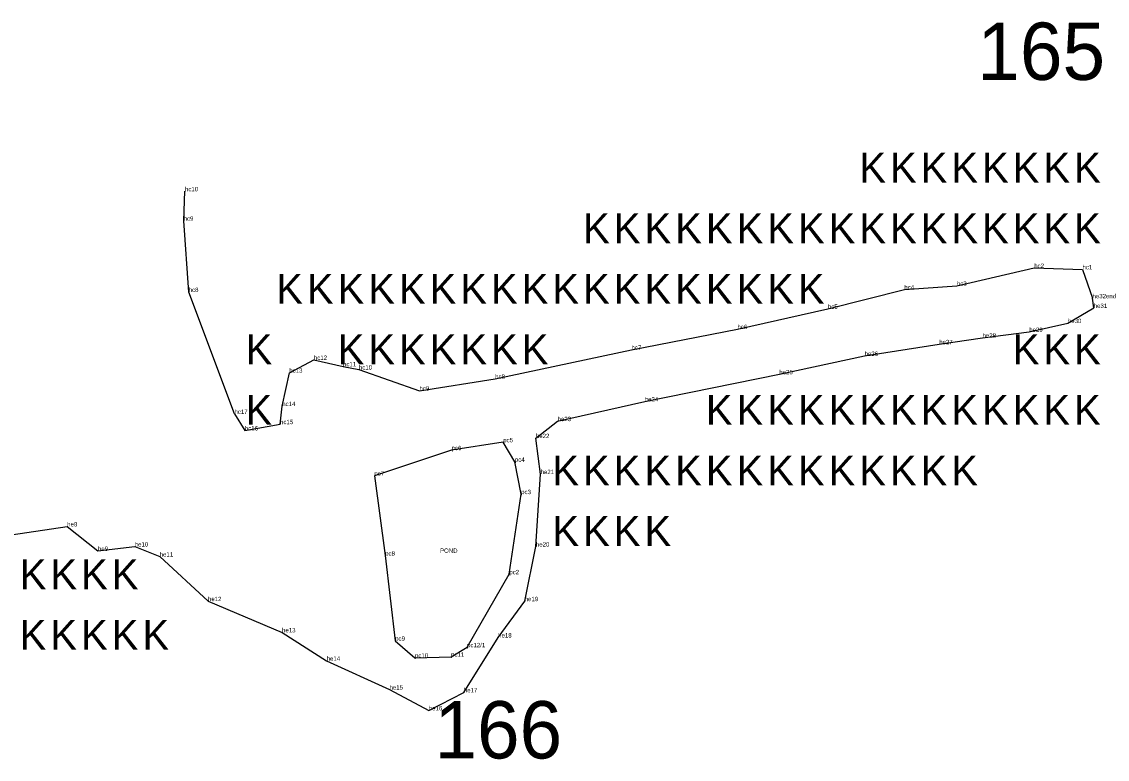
# Model space of a CAD drawing. Extents: x 2072529 to 2268812, y 436423 to 470008.
# Drawn here: x 2184793 to 2186031, y 452796 to 453636 of the extents above; entities that cross this region are included whole.
import ezdxf

# ---------------------------------------------------------------- set-up
doc = ezdxf.new("R2010")
doc.units = 0
for name, color, linetype in [('Old_Level_10', 7, 'Continuous'), ('Old_Level_20', 7, 'Continuous'), ('Old_Level_52', 7, 'Continuous'), ('Old_Level_55', 7, 'Continuous'), ('Old_Level_60', 7, 'Continuous'), ('Old_Level_62', 7, 'Continuous')]:
    doc.layers.add(name, color=color, linetype=linetype)

msp = doc.modelspace()

# ---------------------------------------------------------------- linework, layer by layer
at = {"layer": 'Old_Level_10'}
msp.add_lwpolyline([(2185300.844, 452923.4), (2185349.063, 453006.566), (2185362.577, 453097.887), (2185355.443, 453134.696), (2185342.143, 453156.99), (2185283.268, 453147.973), (2185195.115, 453118.935), (2185207.475, 453027.803), (2185218.844, 452930.769), (2185241.448, 452911.509), (2185282.63, 452912.548)], close=True, dxfattribs=at)
at = {"layer": 'Old_Level_20'}
for p, q in [((2184979.122, 453443.033), (2184979.122, 453443.033)), ((2184977.652, 453409.419), (2184977.652, 453409.419)), ((2185947.737, 453355.654), (2185947.737, 453355.654)), ((2186002.804, 453354.082), (2186002.804, 453354.082)), ((2185799.604, 453331.132), (2185799.604, 453331.132)), ((2185859.507, 453335.359), (2185859.507, 453335.359)), ((2184983.397, 453328.202), (2184983.397, 453328.202)), ((2186014.23, 453321.091), (2186014.23, 453321.091)), ((2185712.44, 453309.014), (2185712.44, 453309.014)), ((2186015.579, 453310.05), (2186015.579, 453310.05)), ((2185986.081, 453292.81), (2185986.081, 453292.81)), ((2185609.232, 453285.969), (2185609.232, 453285.969)), ((2185942.052, 453282.7), (2185942.052, 453282.7)), ((2185839.431, 453268.741), (2185839.431, 453268.741)), ((2185888.76, 453276.179), (2185888.76, 453276.179)), ((2185488.362, 453262.359), (2185488.362, 453262.359)), ((2185754.307, 453255.409), (2185754.307, 453255.409)), ((2185126.215, 453250.868), (2185126.215, 453250.868)), ((2185159.397, 453243.505), (2185159.397, 453243.505)), ((2185098.155, 453236.265), (2185098.155, 453236.265)), ((2185177.537, 453239.844), (2185177.537, 453239.844)), ((2185657.01, 453234.471), (2185657.01, 453234.471)), ((2185332.932, 453229.406), (2185332.932, 453229.406)), ((2185246.583, 453215.744), (2185246.583, 453215.744)), ((2185090.05, 453198.247), (2185090.05, 453198.247)), ((2185503.521, 453203.474), (2185503.521, 453203.474)), ((2185035.545, 453189.272), (2185035.545, 453189.272)), ((2185404.064, 453181.056), (2185404.064, 453181.056)), ((2185047.466, 453170.418), (2185047.466, 453170.418)), ((2185087.528, 453177.627), (2185087.528, 453177.627)), ((2185342.143, 453156.99), (2185342.143, 453156.99)), ((2185379.424, 453161.755), (2185379.424, 453161.755)), ((2185283.268, 453147.973), (2185283.268, 453147.973)), ((2185355.443, 453134.696), (2185355.443, 453134.696)), ((2185195.115, 453118.935), (2185195.115, 453118.935)), ((2185384.726, 453120.742), (2185384.726, 453120.742)), ((2185362.577, 453097.887), (2185362.577, 453097.887)), ((2184844.783, 453061.049), (2184844.783, 453061.049)), ((2184879.896, 453033.176), (2184879.896, 453033.176)), ((2184921.846, 453038.146), (2184921.846, 453038.146)), ((2185379.383, 453038.1), (2185379.383, 453038.1)), ((2184950.295, 453026.71), (2184950.295, 453026.71)), ((2185207.475, 453027.803), (2185207.475, 453027.803)), ((2185349.063, 453006.566), (2185349.063, 453006.566)), ((2185005.39, 452975.932), (2185005.39, 452975.932)), ((2185366.6, 452975.907), (2185366.6, 452975.907)), ((2185089.839, 452940.316), (2185089.839, 452940.316)), ((2185336.348, 452934.493), (2185336.348, 452934.493)), ((2185218.844, 452930.769), (2185218.844, 452930.769)), ((2185300.844, 452923.4), (2185300.844, 452923.4)), ((2185241.448, 452911.509), (2185241.448, 452911.509)), ((2185282.63, 452912.548), (2185282.63, 452912.548)), ((2185140.724, 452907.996), (2185140.724, 452907.996)), ((2185212.429, 452875.124), (2185212.429, 452875.124)), ((2185297.241, 452872.009), (2185297.241, 452872.009)), ((2185257.211, 452851.432), (2185257.211, 452851.432))]:
    msp.add_line(p, q, dxfattribs=at)
at = {"layer": 'Old_Level_52'}
for points in [[(2185035.545, 453189.272), (2184983.397, 453328.202), (2184977.653, 453409.419), (2184979.122, 453443.033)], [(2185035.545, 453189.272), (2185047.466, 453170.418), (2185087.528, 453177.627), (2185090.05, 453198.247), (2185098.155, 453236.265), (2185126.215, 453250.868), (2185159.397, 453243.505), (2185177.537, 453239.844), (2185246.584, 453215.744), (2185332.932, 453229.406), (2185488.362, 453262.359), (2185609.233, 453285.969), (2185712.44, 453309.014), (2185799.604, 453331.132), (2185859.507, 453335.359), (2185947.737, 453355.654), (2186002.804, 453354.082), (2186014.23, 453321.091)], [(2184734.36, 453044.592), (2184844.783, 453061.049), (2184879.896, 453033.176), (2184921.846, 453038.146), (2184950.295, 453026.71), (2185005.39, 452975.932), (2185089.839, 452940.316), (2185140.724, 452907.996), (2185212.429, 452875.124), (2185257.211, 452851.432), (2185297.241, 452872.009), (2185336.348, 452934.493), (2185366.6, 452975.907), (2185379.383, 453038.1), (2185384.726, 453120.742), (2185379.424, 453161.755), (2185404.064, 453181.056), (2185503.521, 453203.474), (2185657.01, 453234.471), (2185754.307, 453255.409), (2185839.431, 453268.741), (2185888.76, 453276.179), (2185942.052, 453282.7), (2185986.081, 453292.81), (2186015.579, 453310.05), (2186014.23, 453321.091)]]:
    msp.add_lwpolyline(points, dxfattribs=at)

# ---------------------------------------------------------------- texts
at = {"layer": 'Old_Level_55'}
for p in [(2185748.247, 453452.881), (2185783.247, 453452.881), (2185818.247, 453452.881), (2185853.247, 453452.881), (2185888.247, 453452.881), (2185923.247, 453452.881), (2185958.247, 453452.881), (2185993.247, 453452.881), (2185433.247, 453383.881), (2185468.247, 453383.881), (2185503.247, 453383.881), (2185538.247, 453383.881), (2185573.247, 453383.881), (2185608.247, 453383.881), (2185643.247, 453383.881), (2185678.247, 453383.881), (2185713.247, 453383.881), (2185748.247, 453383.881), (2185783.247, 453383.881), (2185818.247, 453383.881), (2185853.247, 453383.881), (2185888.247, 453383.881), (2185923.247, 453383.881), (2185958.247, 453383.881), (2185993.247, 453383.881), (2185083.247, 453314.881), (2185118.247, 453314.881), (2185153.247, 453314.881), (2185188.247, 453314.881), (2185223.247, 453314.881), (2185258.247, 453314.881), (2185293.247, 453314.881), (2185328.247, 453314.881), (2185363.247, 453314.881), (2185398.247, 453314.881), (2185433.247, 453314.881), (2185468.247, 453314.881), (2185503.247, 453314.881), (2185538.247, 453314.881), (2185573.247, 453314.881), (2185608.247, 453314.881), (2185643.247, 453314.881), (2185678.247, 453314.881), (2185048.247, 453245.881), (2185153.247, 453245.881), (2185188.247, 453245.881), (2185223.247, 453245.881), (2185258.247, 453245.881), (2185293.247, 453245.881), (2185328.247, 453245.881), (2185363.247, 453245.881), (2185923.247, 453245.881), (2185958.247, 453245.881), (2185993.247, 453245.881), (2185048.247, 453176.881), (2185573.247, 453176.881), (2185608.247, 453176.881), (2185643.247, 453176.881), (2185678.247, 453176.881), (2185713.247, 453176.881), (2185748.247, 453176.881), (2185783.247, 453176.881), (2185818.247, 453176.881), (2185853.247, 453176.881), (2185888.247, 453176.881), (2185923.247, 453176.881), (2185958.247, 453176.881), (2185993.247, 453176.881), (2185398.247, 453107.881), (2185433.247, 453107.881), (2185468.247, 453107.881), (2185503.247, 453107.881), (2185538.247, 453107.881), (2185573.247, 453107.881), (2185608.247, 453107.881), (2185643.247, 453107.881), (2185678.247, 453107.881), (2185713.247, 453107.881), (2185748.247, 453107.881), (2185783.247, 453107.881), (2185818.247, 453107.881), (2185853.247, 453107.881), (2185398.247, 453038.881), (2185433.247, 453038.881), (2185468.247, 453038.881), (2185503.247, 453038.881), (2184790.699, 452989.479), (2184825.699, 452989.479), (2184860.699, 452989.479), (2184895.699, 452989.479), (2184790.699, 452920.479), (2184825.699, 452920.479), (2184860.699, 452920.479), (2184895.699, 452920.479), (2184930.699, 452920.479)]:
    msp.add_text('K', height=34, dxfattribs=at).set_placement(p)
at = {"layer": 'Old_Level_60'}
for s, p in [('hc10', (2184979.122, 453443.033)), ('hc9', (2184977.653, 453409.419)), ('hc2', (2185947.737, 453355.654)), ('hc1', (2186002.804, 453354.082)), ('hc8', (2184983.397, 453328.202)), ('hc4', (2185799.604, 453331.132)), ('hc3', (2185859.507, 453335.359)), ('he32end', (2186014.23, 453321.091)), ('hc5', (2185712.44, 453309.014)), ('he31', (2186015.579, 453310.05)), ('he30', (2185986.081, 453292.81)), ('hc6', (2185609.233, 453285.969)), ('he28', (2185888.76, 453276.179)), ('he29', (2185942.052, 453282.7)), ('hc7', (2185488.362, 453262.359)), ('he27', (2185839.431, 453268.741)), ('hc12', (2185126.215, 453250.868)), ('he26', (2185754.307, 453255.409)), ('hc11', (2185159.397, 453243.505)), ('hc10', (2185177.537, 453239.844)), ('hc13', (2185098.155, 453236.265)), ('hc8', (2185332.932, 453229.406)), ('he25', (2185657.01, 453234.471)), ('hc9', (2185246.584, 453215.744)), ('he24', (2185503.521, 453203.474)), ('hc17', (2185035.545, 453189.272)), ('hc14', (2185090.05, 453198.247)), ('hc15', (2185087.528, 453177.627)), ('he23', (2185404.064, 453181.056)), ('hc16', (2185047.466, 453170.418)), ('pc5', (2185342.143, 453156.99)), ('he22', (2185379.424, 453161.755)), ('pc6', (2185283.268, 453147.973)), ('pc4', (2185355.443, 453134.696)), ('pc7', (2185195.115, 453118.935)), ('he21', (2185384.726, 453120.742)), ('pc3', (2185362.577, 453097.887)), ('he8', (2184844.783, 453061.049)), ('he9', (2184879.896, 453033.176)), ('he10', (2184921.846, 453038.146)), ('pc8', (2185207.475, 453027.803)), ('POND', (2185270.047, 453030.988)), ('he20', (2185379.383, 453038.1)), ('he11', (2184950.295, 453026.71)), ('pc2', (2185349.063, 453006.566)), ('he12', (2185005.39, 452975.932)), ('he19', (2185366.6, 452975.907)), ('he13', (2185089.839, 452940.316)), ('pc9', (2185218.844, 452930.769)), ('he18', (2185336.348, 452934.493)), ('pc12/1', (2185300.844, 452923.4)), ('he14', (2185140.724, 452907.996)), ('pc10', (2185241.448, 452911.509)), ('pc11', (2185282.63, 452912.548)), ('he15', (2185212.429, 452875.124)), ('he17', (2185297.241, 452872.009)), ('he16', (2185257.211, 452851.432))]:
    msp.add_text(s, height=5, dxfattribs=at).set_placement(p)
at = {"layer": 'Old_Level_62'}
for s, p in [('165', (2185882.795, 453569.95)), ('166', (2185263.565, 452796.664))]:
    msp.add_text(s, height=65.34, dxfattribs=at).set_placement(p)

doc.saveas('drawing.dxf')
